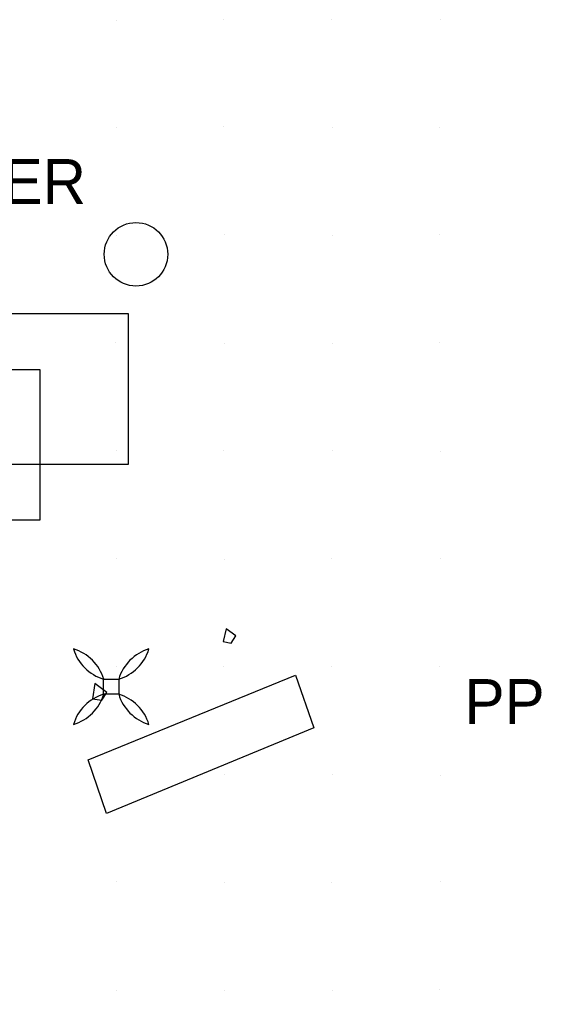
# Model space of a CAD drawing. Extents: x 1602514 to 1609837, y 863887 to 871157.
# Drawn here: x 1605054.9 to 1605127.5, y 867196.7 to 867331.9 of the extents above; entities that cross this region are included whole.
import ezdxf

# ---------------------------------------------------------------- set-up
doc = ezdxf.new("R2010")
doc.units = 0
for name, color, linetype in [('Photo-Anchor', 7, 'Continuous'), ('Survey-Signs', 7, 'Continuous'), ('Survey-Spot dirt', 7, 'Continuous'), ('USER-Landscape-Lighting', 7, 'Continuous'), ('Utility-Pole', 7, 'Continuous'), ('Utility-Telephone', 7, 'Continuous')]:
    doc.layers.add(name, color=color, linetype=linetype)

msp = doc.modelspace()

# ---------------------------------------------------------------- linework, layer by layer
at = {"layer": 'Photo-Anchor'}
msp.add_lwpolyline([(1605066.58, 867240.09), (1605068.68, 867240.09), (1605068.68, 867237.98), (1605066.58, 867237.98)], close=True, dxfattribs=at)
msp.add_lwpolyline([(1605066.58, 867240.09), (1605068.68, 867240.09), (1605068.68, 867237.98), (1605066.58, 867237.98)], close=True, dxfattribs=at)
for centre, radius, start, end in [((1605060.58, 867238.28), 6.27, 16.7236, 73.2821), ((1605068.4, 867246.1), 6.29, 196.8106, 253.1951), ((1605060.58, 867238.28), 6.27, 16.7236, 73.2821), ((1605068.4, 867246.1), 6.29, 196.8106, 253.1951), ((1605074.68, 867238.28), 6.27, 106.7179, 163.2764), ((1605066.86, 867246.1), 6.29, 286.8049, 343.1894), ((1605074.68, 867238.28), 6.27, 106.7179, 163.2764), ((1605066.86, 867246.1), 6.29, 286.8049, 343.1894), ((1605060.58, 867239.79), 6.27, 286.7179, 343.2764), ((1605068.4, 867231.97), 6.29, 106.8049, 163.1894), ((1605060.58, 867239.79), 6.27, 286.7179, 343.2764), ((1605068.4, 867231.97), 6.29, 106.8049, 163.1894), ((1605074.68, 867239.79), 6.27, 196.7236, 253.2821), ((1605066.86, 867231.97), 6.29, 16.8106, 73.1951), ((1605074.68, 867239.79), 6.27, 196.7236, 253.2821), ((1605066.86, 867231.97), 6.29, 16.8106, 73.1951)]:
    msp.add_arc(centre, radius, start, end, dxfattribs=at)
at = {"layer": 'Survey-Signs'}
msp.add_lwpolyline([(1605064.44, 867228.85), (1605093.29, 867240.62), (1605095.81, 867233.31), (1605066.99, 867221.4)], close=True, dxfattribs=at)
msp.add_lwpolyline([(1605064.44, 867228.85), (1605093.29, 867240.62), (1605095.81, 867233.31), (1605066.99, 867221.4)], close=True, dxfattribs=at)
at = {"layer": 'Survey-Spot dirt'}
for p, q in [((1605068.37, 867331.79), (1605068.37, 867331.79)), ((1605068.37, 867331.79), (1605068.37, 867331.79)), ((1605083.32, 867331.92), (1605083.32, 867331.92)), ((1605083.32, 867331.92), (1605083.32, 867331.92)), ((1605098.35, 867331.86), (1605098.35, 867331.86)), ((1605098.35, 867331.86), (1605098.35, 867331.86)), ((1605113.44, 867331.87), (1605113.44, 867331.87)), ((1605113.44, 867331.87), (1605113.44, 867331.87)), ((1605068.36, 867316.81), (1605068.36, 867316.81)), ((1605068.36, 867316.81), (1605068.36, 867316.81)), ((1605083.26, 867316.96), (1605083.26, 867316.96)), ((1605083.26, 867316.96), (1605083.26, 867316.96)), ((1605098.41, 867316.89), (1605098.41, 867316.89)), ((1605098.41, 867316.89), (1605098.41, 867316.89)), ((1605113.32, 867316.91), (1605113.32, 867316.91)), ((1605113.32, 867316.91), (1605113.32, 867316.91)), ((1605083.33, 867301.94), (1605083.33, 867301.94)), ((1605083.33, 867301.94), (1605083.33, 867301.94)), ((1605098.39, 867301.86), (1605098.39, 867301.86)), ((1605098.39, 867301.86), (1605098.39, 867301.86)), ((1605113.32, 867301.91), (1605113.32, 867301.91)), ((1605113.32, 867301.91), (1605113.32, 867301.91)), ((1605068.32, 867301.81), (1605068.32, 867301.81)), ((1605068.32, 867301.81), (1605068.32, 867301.81)), ((1605068.29, 867287), (1605068.29, 867287)), ((1605068.29, 867287), (1605068.29, 867287)), ((1605083.38, 867286.86), (1605083.38, 867286.86)), ((1605083.38, 867286.86), (1605083.38, 867286.86)), ((1605098.44, 867286.74), (1605098.44, 867286.74)), ((1605098.44, 867286.74), (1605098.44, 867286.74)), ((1605113.36, 867286.88), (1605113.36, 867286.88)), ((1605113.36, 867286.88), (1605113.36, 867286.88)), ((1605068.31, 867271.85), (1605068.31, 867271.85)), ((1605068.31, 867271.85), (1605068.31, 867271.85)), ((1605083.28, 867271.96), (1605083.28, 867271.96)), ((1605083.28, 867271.96), (1605083.28, 867271.96)), ((1605098.43, 867271.92), (1605098.43, 867271.92)), ((1605098.43, 867271.92), (1605098.43, 867271.92)), ((1605113.41, 867271.83), (1605113.41, 867271.83)), ((1605113.41, 867271.83), (1605113.41, 867271.83)), ((1605068.34, 867256.85), (1605068.34, 867256.85)), ((1605068.34, 867256.85), (1605068.34, 867256.85)), ((1605083.34, 867256.79), (1605083.34, 867256.79)), ((1605083.34, 867256.79), (1605083.34, 867256.79)), ((1605098.29, 867256.81), (1605098.29, 867256.81)), ((1605098.29, 867256.81), (1605098.29, 867256.81)), ((1605113.46, 867256.85), (1605113.46, 867256.85)), ((1605113.46, 867256.85), (1605113.46, 867256.85)), ((1605068.33, 867241.85), (1605068.33, 867241.85)), ((1605068.33, 867241.85), (1605068.33, 867241.85)), ((1605083.31, 867241.86), (1605083.31, 867241.86)), ((1605083.31, 867241.86), (1605083.31, 867241.86)), ((1605098.34, 867241.86), (1605098.34, 867241.86)), ((1605098.34, 867241.86), (1605098.34, 867241.86)), ((1605113.37, 867241.79), (1605113.37, 867241.79)), ((1605113.37, 867241.79), (1605113.37, 867241.79)), ((1605083.35, 867226.77), (1605083.35, 867226.77)), ((1605083.35, 867226.77), (1605083.35, 867226.77)), ((1605098.45, 867226.88), (1605098.45, 867226.88)), ((1605098.45, 867226.88), (1605098.45, 867226.88)), ((1605113.45, 867226.74), (1605113.45, 867226.74)), ((1605113.45, 867226.74), (1605113.45, 867226.74)), ((1605068.36, 867211.89), (1605068.36, 867211.89)), ((1605068.36, 867211.89), (1605068.36, 867211.89)), ((1605083.39, 867211.81), (1605083.39, 867211.81)), ((1605083.39, 867211.81), (1605083.39, 867211.81)), ((1605098.32, 867211.79), (1605098.32, 867211.79)), ((1605098.32, 867211.79), (1605098.32, 867211.79)), ((1605113.4, 867211.86), (1605113.4, 867211.86)), ((1605113.4, 867211.86), (1605113.4, 867211.86)), ((1605068.41, 867196.81), (1605068.41, 867196.81)), ((1605068.41, 867196.81), (1605068.41, 867196.81)), ((1605083.4, 867196.79), (1605083.4, 867196.79)), ((1605083.4, 867196.79), (1605083.4, 867196.79)), ((1605098.4, 867196.73), (1605098.4, 867196.73)), ((1605098.4, 867196.73), (1605098.4, 867196.73)), ((1605113.34, 867196.88), (1605113.34, 867196.88)), ((1605113.34, 867196.88), (1605113.34, 867196.88))]:
    msp.add_line(p, q, dxfattribs=at)
at = {"layer": 'USER-Landscape-Lighting'}
for points in [[(1605083.63, 867247.08), (1605083.21, 867245.33), (1605084.34, 867245.1), (1605084.99, 867246.12)], [(1605083.63, 867247.08), (1605083.21, 867245.33), (1605084.34, 867245.1), (1605084.99, 867246.12)], [(1605065.03, 867237.35), (1605066.31, 867237.14), (1605067.04, 867238.23), (1605065.34, 867239.46)], [(1605065.03, 867237.35), (1605066.31, 867237.14), (1605067.04, 867238.23), (1605065.34, 867239.46)]]:
    msp.add_lwpolyline(points, close=True, dxfattribs=at)
at = {"layer": 'Utility-Pole'}
for points in [[(1605048.97, 867290.98), (1605069.98, 867290.98), (1605069.98, 867269.97), (1605048.97, 867269.97)], [(1605048.97, 867290.98), (1605069.98, 867290.98), (1605069.98, 867269.97), (1605048.97, 867269.97)], [(1605036.71, 867283.2), (1605057.72, 867283.2), (1605057.72, 867262.2), (1605036.71, 867262.2)], [(1605036.71, 867283.2), (1605057.72, 867283.2), (1605057.72, 867262.2), (1605036.71, 867262.2)]]:
    msp.add_lwpolyline(points, close=True, dxfattribs=at)
at = {"layer": 'Utility-Telephone'}
msp.add_circle((1605071.08, 867299.22), 4.42, dxfattribs=at)
msp.add_circle((1605071.08, 867299.22), 4.42, dxfattribs=at)

# ---------------------------------------------------------------- texts
at = {"layer": 'Utility-Pole'}
msp.add_text('PP', height=6.251, dxfattribs=at).set_placement((1605116.8, 867233.84))
msp.add_text('PP', height=6.251, dxfattribs=at).set_placement((1605116.8, 867233.84))
at = {"layer": 'Utility-Telephone'}
msp.add_text('T RISER', height=6.251, dxfattribs=at).set_placement((1605031.15, 867306.23))
msp.add_text('T RISER', height=6.251, dxfattribs=at).set_placement((1605031.15, 867306.23))

doc.saveas('drawing.dxf')
